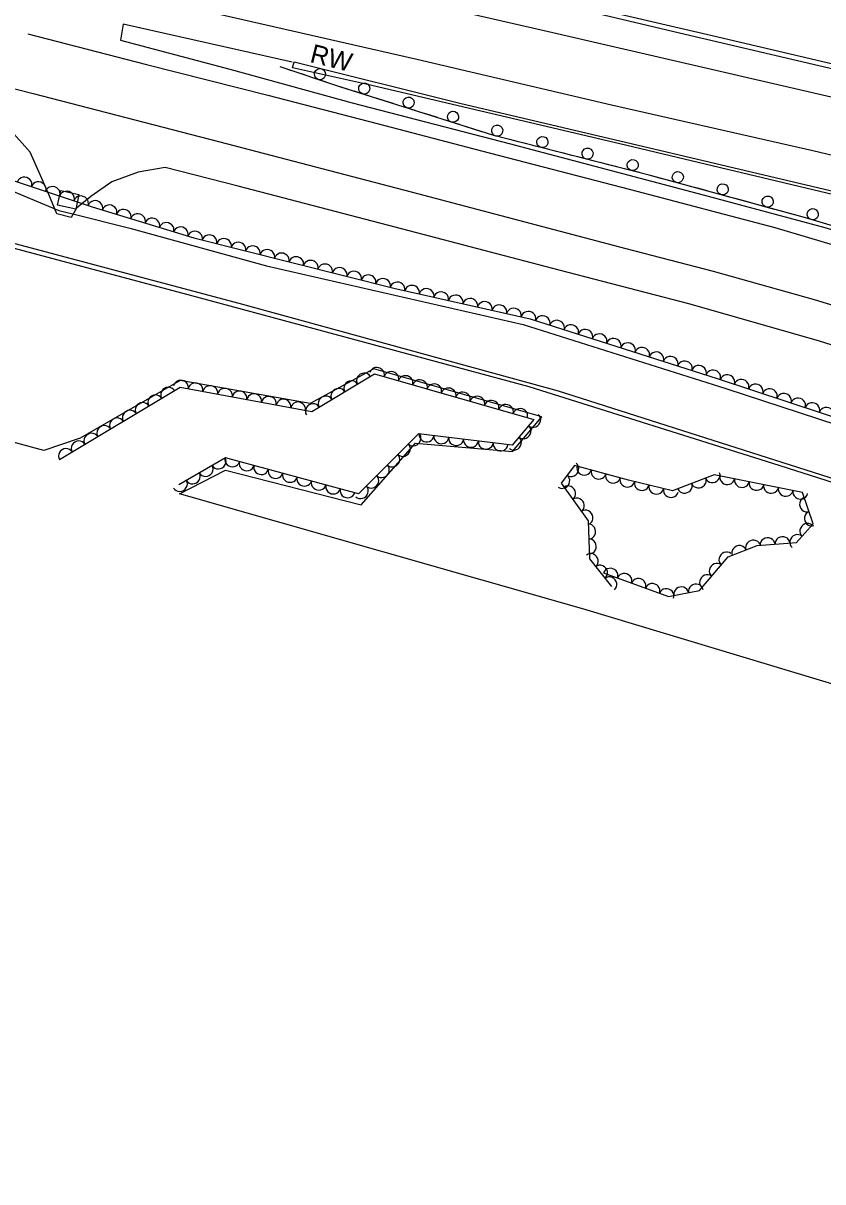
# Model space of a CAD drawing. Extents: x 1722896 to 1754269, y 648279 to 666297.
# Drawn here: x 1729718.6 to 1729933.1, y 652271.6 to 652582.6 of the extents above; entities that cross this region are included whole.
import ezdxf

# ---------------------------------------------------------------- set-up
doc = ezdxf.new("R2010")
doc.units = 0
for name, color, linetype in [('DESIGN - SCRATCH - User 1', 7, 'Continuous'), ('SURVEY - CENTERLINE - Preliminary', 7, 'Continuous'), ('SURVEY - CENTERLINE - Preliminary Text', 7, 'Continuous'), ('SURVEY - DRAINAGE - Natural Features', 7, 'Continuous'), ('SURVEY - VEGETATION - Features with Text', 7, 'Continuous')]:
    doc.layers.add(name, color=color, linetype=linetype)

msp = doc.modelspace()

# ---------------------------------------------------------------- linework, layer by layer
at = {"layer": 'DESIGN - SCRATCH - User 1'}
for points in [[(1730260.5, 652481.12), (1730200.23, 652500.38), (1730128.84, 652522.38), (1730050.34, 652543.58), (1729975.77, 652562.21), (1729903.48, 652579.22), (1729810.16, 652600.96), (1729713.26, 652623.18), (1729589.34, 652652.13), (1729504.2, 652671.83), (1729418.48, 652691.69), (1729323.79, 652714.91), (1729300.24, 652718.9), (1729241.89, 652732.44), (1729159, 652752.12), (1729085.49, 652769.36), (1729012.25, 652788.71), (1728967.13, 652802.09)], [(1729322.32, 652714.08), (1729353.29, 652706.05), (1729426.46, 652688.63), (1729487, 652674.52), (1729543.44, 652661.54), (1729603.31, 652647.77), (1729684.6, 652628.54), (1729746.94, 652614.26), (1729794.94, 652603.07), (1729852.02, 652590.16), (1729894.66, 652579.99), (1729944.99, 652568.14), (1729994.29, 652556.46), (1730046.83, 652543.24), (1730100.94, 652528.96), (1730138.19, 652518.06), (1730180.91, 652505.22), (1730226.29, 652490.48), (1730260.14, 652479.46), (1730260.49, 652479.32)], [(1730155.11, 652393.52), (1730144.08, 652408.45), (1730135.73, 652417.94), (1730125.19, 652429.69), (1730110.77, 652442.32), (1730100.58, 652450.92), (1730089.44, 652459.3), (1730075.54, 652468.54), (1730057.34, 652480.01), (1730038.85, 652489.84), (1730014.4, 652501.15), (1729990.88, 652510.38), (1729964.82, 652519.52), (1729928.18, 652530.42), (1729886.57, 652541.81), (1729844.85, 652552.44), (1729803.55, 652565.53), (1729787.6, 652570.85)], [(1729788.08, 652570.69), (1729787.6, 652570.85)], [(1730156.12, 652463.67), (1730115.8, 652483.07), (1730097.15, 652491.31), (1730076.44, 652500.16), (1730053.34, 652507.68), (1730031.02, 652513.43), (1730007.63, 652519.31), (1729966.83, 652529.17), (1729878.66, 652550.21), (1729811, 652566.11), (1729790.9, 652570.56), (1729791.32, 652572.2), (1729835.78, 652561.08), (1729891.23, 652548.04), (1729941.54, 652536.16), (1730001.06, 652522.18), (1730050.79, 652510.07), (1730075.99, 652501.68), (1730092.46, 652494.61), (1730110.48, 652486.56), (1730135.33, 652474.9), (1730169.02, 652458.81)], [(1729791.83, 652569.44), (1729789.6, 652570.18)], [(1729794.06, 652568.7), (1729791.83, 652569.44)], [(1729799.94, 652566.74), (1729795.57, 652568.19)], [(1729803.69, 652565.49), (1729803.55, 652565.53), (1729801.46, 652566.23)], [(1729805.93, 652564.78), (1729803.69, 652565.49)], [(1729811.84, 652562.91), (1729807.45, 652564.3)], [(1729815.6, 652561.71), (1729813.36, 652562.42)], [(1729817.84, 652561), (1729815.6, 652561.71)], [(1729823.75, 652559.13), (1729819.37, 652560.52)], [(1729827.52, 652557.94), (1729825.28, 652558.65)], [(1729829.76, 652557.23), (1729827.52, 652557.94)], [(1729835.67, 652555.35), (1729831.28, 652556.74)], [(1729839.43, 652554.16), (1729837.19, 652554.87)], [(1729841.67, 652553.45), (1729839.43, 652554.16)], [(1729847.63, 652551.73), (1729844.85, 652552.44), (1729843.2, 652552.97)], [(1729851.46, 652550.76), (1729849.18, 652551.34)], [(1729853.73, 652550.18), (1729851.46, 652550.76)], [(1729859.74, 652548.65), (1729855.29, 652549.78)], [(1729863.57, 652547.67), (1729861.29, 652548.25)], [(1729865.85, 652547.09), (1729863.57, 652547.67)], [(1729871.85, 652545.56), (1729867.4, 652546.69)], [(1729710.95, 652524.89), (1729776.44, 652507.44), (1729862.1, 652483.88), (1729945.16, 652457.43), (1730024.08, 652432.36), (1730042.84, 652412.15), (1730085.15, 652367.01), (1730150.27, 652287.4), (1730165.53, 652228.54), (1730168.51, 652212.11), (1730166.64, 652211.96), (1730163.75, 652229.34), (1730149.01, 652286.42), (1730085.22, 652364.8), (1730023.49, 652431.35), (1729919.69, 652464.42), (1729854.38, 652484.95), (1729763.84, 652509.44), (1729638.78, 652542.79)], [(1729875.68, 652544.58), (1729873.41, 652545.16)], [(1729877.96, 652544), (1729875.68, 652544.58)], [(1729883.97, 652542.47), (1729879.51, 652543.61)], [(1729887.79, 652541.47), (1729886.57, 652541.81), (1729885.52, 652542.08)], [(1729890.06, 652540.85), (1729887.79, 652541.47)], [(1729896.04, 652539.22), (1729891.6, 652540.43)], [(1729899.85, 652538.17), (1729897.58, 652538.79)], [(1729902.11, 652537.55), (1729899.85, 652538.17)], [(1729908.09, 652535.92), (1729903.66, 652537.13)], [(1729911.9, 652534.87), (1729909.64, 652535.49)], [(1729914.17, 652534.25), (1729911.9, 652534.87)], [(1729920.15, 652532.62), (1729915.71, 652533.83)], [(1729923.96, 652531.57), (1729921.69, 652532.19)], [(1729926.23, 652530.95), (1729923.96, 652531.57)], [(1729932.18, 652529.23), (1729928.18, 652530.42), (1729927.77, 652530.53)]]:
    msp.add_lwpolyline(points, dxfattribs=at)
for centre, start, end in [((1729798.25, 652568.88), 4.8301, 4.8203), ((1729810.12, 652565.02), 5.6735, 5.6637), ((1729822.03, 652561.25), 5.6735, 5.6637), ((1729833.95, 652557.47), 5.6735, 5.6637), ((1729845.79, 652553.75), 8.9598, 8.95), ((1729857.91, 652550.66), 8.9598, 8.95), ((1729870.02, 652547.57), 8.9598, 8.95), ((1729882.13, 652544.49), 8.9598, 8.95), ((1729894.24, 652541.26), 7.9532, 7.9434), ((1729906.29, 652537.96), 7.9532, 7.9434), ((1729918.35, 652534.66), 7.9532, 7.9434), ((1729930.42, 652531.31), 6.6967, 6.6869)]:
    msp.add_arc(centre, 1.5, start, end, dxfattribs=at)
at = {"layer": 'SURVEY - CENTERLINE - Preliminary'}
for points in [[(1729712.09, 652539.06), (1729728.16, 652532.32), (1729731.95, 652531.44), (1729747.26, 652527.61), (1729783.86, 652517.45), (1729852.77, 652501.75), (1729907.09, 652484.58), (1729976.73, 652461.75), (1729999.25, 652456.08), (1730035.09, 652437.32), (1730060.96, 652415.12), (1730099.34, 652379.07), (1730118.88, 652340.44), (1730135.26, 652329.44), (1730156.05, 652298.94), (1730163.28, 652265.89), (1730169.18, 652222.37), (1730169.88, 652205.25), (1730158.68, 652204.09), (1730146.64, 652237.53), (1730139.98, 652255.94), (1730101.32, 652254.25), (1730090.54, 652255.85)], [(1730090.54, 652255.85), (1730036, 652337.91), (1729994.57, 652387.51), (1729869.07, 652425.27), (1729760.53, 652456.24), (1729772.95, 652462.64), (1729809.33, 652453.29), (1729823.84, 652469.84), (1729849.89, 652467.63), (1729857.75, 652476.95), (1729812.74, 652489.8), (1729795.66, 652480.5), (1729760.73, 652486.71), (1729733.92, 652471.18), (1729724.15, 652467.9), (1729664.75, 652484.03)]]:
    msp.add_lwpolyline(points, dxfattribs=at)
at = {"layer": 'SURVEY - CENTERLINE - Preliminary Text'}
for points in [[(1728923.18, 652804.43), (1728976.92, 652786.42), (1729028.71, 652771.38), (1729089.83, 652756), (1729155.11, 652740.87), (1729217.1, 652726.75), (1729283.33, 652711.33), (1729334.81, 652699.48), (1729422.85, 652679.58), (1729666.73, 652624.57), (1729724.92, 652611.43), (1729788.41, 652596.68), (1729859.59, 652580.32), (1729938.86, 652561.99), (1730018.53, 652542.72), (1730091.86, 652523.7), (1730150.75, 652506.89), (1730199.99, 652491.57), (1730225.61, 652483.06), (1730258.51, 652471.91)], [(1730254.53, 652456.82), (1730250.06, 652458.51), (1730204.24, 652474.26), (1730164.72, 652486.48), (1730115.23, 652501.41), (1730072.65, 652513.09), (1730028.51, 652524.57), (1729982.18, 652535.95), (1729930.49, 652548.32), (1729876.45, 652560.54), (1729824.27, 652572.87), (1729762.63, 652586.89), (1729723.44, 652596.01)], [(1729719.86, 652579.69), (1729751.72, 652571.47), (1729784.3, 652563.22), (1729813.6, 652555.7), (1729841.56, 652548.32), (1729881.54, 652537.96), (1729920.24, 652527.74), (1729941.62, 652521.43), (1729961.73, 652515.05), (1729979.23, 652509.1), (1729996.52, 652502.56), (1730015.18, 652495.12), (1730032.84, 652486.79), (1730049.02, 652478.46), (1730064.28, 652469.66), (1730077.57, 652461.05), (1730090, 652452.61), (1730101.97, 652442.99), (1730111.3, 652435.11), (1730119.8, 652427.47), (1730129.82, 652417.18), (1730140.2, 652405.31), (1730149.97, 652393.07), (1730158.31, 652380.8)], [(1729790.8, 652572.08), (1729745.5, 652582.35), (1729744.78, 652578.02), (1729774.09, 652570.27), (1729806.92, 652561.19), (1729849.03, 652550.26), (1729901.03, 652536.52), (1729933.66, 652527.76), (1729955.3, 652521.19), (1729979.44, 652512.95), (1730000.65, 652504.83), (1730019.07, 652498.16), (1730034.01, 652491.12), (1730051.28, 652482.46), (1730066.45, 652473.59), (1730083.89, 652462.04), (1730098.93, 652450.95), (1730113.36, 652438.8), (1730127.25, 652425.77), (1730138.99, 652412.87), (1730152.63, 652395.91), (1730159.01, 652387.36)], [(1729663.92, 652578.37), (1729721.29, 652563.73), (1729773.42, 652550.21), (1729822.73, 652537.33), (1729880.29, 652522.14), (1729903.71, 652516.01), (1729930.83, 652508.44), (1729951.3, 652502.14), (1729966.17, 652497.23), (1729980.97, 652492.21), (1729997.88, 652485.6), (1730012.67, 652479.35), (1730029.07, 652471.55), (1730045.47, 652462.87), (1730059.15, 652454.78), (1730071.4, 652447.05), (1730081.28, 652440.12), (1730092.53, 652431.14), (1730103.75, 652421.21), (1730116.11, 652409.51), (1730129.11, 652394.72), (1730139.57, 652381.29), (1730149.03, 652366.61), (1730155.81, 652354.76)], [(1729964, 652487.19), (1729932.27, 652497.22), (1729897.53, 652507.17), (1729862.4, 652516.3), (1729818.45, 652527.81), (1729776.32, 652538.81), (1729756.73, 652543.88), (1729749.51, 652542.6), (1729742.42, 652539.98), (1729736.82, 652536.07), (1729732.98, 652532.9), (1729731.5, 652530.45), (1729727.63, 652531.42), (1729725.35, 652537.01), (1729720.47, 652547.99), (1729714.68, 652554.52)]]:
    msp.add_lwpolyline(points, dxfattribs=at)
at = {"layer": 'SURVEY - DRAINAGE - Natural Features'}
msp.add_line((1729730.74, 652535.15), (1729730.74, 652535.15), dxfattribs=at)
msp.add_lwpolyline([(1729727.87, 652533.73), (1729728.71, 652537.64), (1729733.6, 652536.58), (1729732.76, 652532.67), (1729727.87, 652533.73)], dxfattribs=at)
at = {"layer": 'SURVEY - VEGETATION - Features with Text'}
for points in [[(1729714.11, 652540.99), (1729737.14, 652533.33), (1729764.39, 652524.93), (1729818.06, 652511.42), (1729854.61, 652503.23), (1729904.79, 652487.26), (1729961.66, 652468.47), (1729996.53, 652459.02), (1730035.41, 652438.67), (1730102.51, 652379.73), (1730120.4, 652341.52), (1730136.4, 652330.56), (1730158.18, 652300.06), (1730169.43, 652249.19), (1730170.91, 652201.84), (1730165.15, 652167.2), (1730168.44, 652157.78), (1730155.04, 652104.77), (1730135.05, 652092.16), (1730123.31, 652106.61), (1730092.69, 652120.33)], [(1729728.34, 652465.46), (1729760.71, 652484.9), (1729796.04, 652478.36), (1729812.9, 652488.48), (1729855.64, 652476.2), (1729849.81, 652469.29), (1729824.65, 652472.35), (1729808.62, 652456.28), (1729772.87, 652465.89), (1729760.4, 652458.66)], [(1729874.31, 652435.07), (1729891.7, 652428.75), (1729900.05, 652430.33), (1729907.72, 652439.33), (1729915.48, 652442.36), (1729926.05, 652443.19), (1729930.58, 652448.23), (1729927.69, 652456.61), (1729904.02, 652461.35), (1729892.77, 652457.07), (1729881.02, 652459.89), (1729866.52, 652463.91), (1729862.94, 652459.17), (1729870.19, 652449.03), (1729870.58, 652438.78), (1729876.47, 652431.39)]]:
    msp.add_lwpolyline(points, dxfattribs=at)
for centre, major_axis in [((1729718.98, 652539.37), (1.9, -0.63)), ((1729722.78, 652538.11), (1.9, -0.63)), ((1729726.57, 652536.84), (1.9, -0.63)), ((1729730.37, 652535.58), (1.9, -0.63)), ((1729734.17, 652534.32), (1.9, -0.63)), ((1729737.97, 652533.08), (1.91, -0.59)), ((1729741.79, 652531.9), (1.91, -0.59)), ((1729745.61, 652530.72), (1.91, -0.59)), ((1729749.43, 652529.54), (1.91, -0.59)), ((1729753.26, 652528.36), (1.91, -0.59)), ((1729757.08, 652527.18), (1.91, -0.59)), ((1729760.9, 652526), (1.91, -0.59)), ((1729764.73, 652524.84), (1.94, -0.49)), ((1729768.61, 652523.87), (1.94, -0.49)), ((1729772.49, 652522.89), (1.94, -0.49)), ((1729776.37, 652521.92), (1.94, -0.49)), ((1729780.25, 652520.94), (1.94, -0.49)), ((1729784.12, 652519.96), (1.94, -0.49)), ((1729788, 652518.99), (1.94, -0.49)), ((1729791.88, 652518.01), (1.94, -0.49)), ((1729795.76, 652517.03), (1.94, -0.49)), ((1729799.64, 652516.06), (1.94, -0.49)), ((1729803.52, 652515.08), (1.94, -0.49)), ((1729807.4, 652514.11), (1.94, -0.49)), ((1729811.28, 652513.13), (1.94, -0.49)), ((1729815.16, 652512.15), (1.94, -0.49)), ((1729819.04, 652511.2), (1.95, -0.44)), ((1729822.95, 652510.33), (1.95, -0.44)), ((1729826.85, 652509.45), (1.95, -0.44)), ((1729830.75, 652508.58), (1.95, -0.44)), ((1729834.66, 652507.71), (1.95, -0.44)), ((1729838.56, 652506.83), (1.95, -0.44)), ((1729842.46, 652505.96), (1.95, -0.44)), ((1729846.37, 652505.08), (1.95, -0.44)), ((1729850.27, 652504.21), (1.95, -0.44)), ((1729854.17, 652503.33), (1.95, -0.44)), ((1729857.99, 652502.16), (1.91, -0.61)), ((1729861.81, 652500.94), (1.91, -0.61)), ((1729865.62, 652499.73), (1.91, -0.61)), ((1729869.43, 652498.52), (1.91, -0.61)), ((1729873.24, 652497.3), (1.91, -0.61)), ((1729877.05, 652496.09), (1.91, -0.61)), ((1729880.86, 652494.88), (1.91, -0.61)), ((1729884.67, 652493.66), (1.91, -0.61)), ((1729888.49, 652492.45), (1.91, -0.61)), ((1729892.3, 652491.24), (1.91, -0.61)), ((1729813.53, 652488.3), (1.92, -0.55)), ((1729896.11, 652490.02), (1.91, -0.61)), ((1729899.92, 652488.81), (1.91, -0.61)), ((1729903.73, 652487.6), (1.91, -0.61)), ((1729760.95, 652484.86), (1.97, -0.36)), ((1729806.6, 652484.7), (1.71, 1.03)), ((1729810.03, 652486.75), (1.71, 1.03)), ((1729817.37, 652487.2), (1.92, -0.55)), ((1729821.21, 652486.09), (1.92, -0.55)), ((1729825.06, 652484.99), (1.92, -0.55)), ((1729907.53, 652486.35), (1.9, -0.63)), ((1729911.33, 652485.1), (1.9, -0.63)), ((1729757.49, 652482.97), (1.71, 1.03)), ((1729764.88, 652484.13), (1.97, -0.36)), ((1729768.82, 652483.4), (1.97, -0.36)), ((1729772.75, 652482.67), (1.97, -0.36)), ((1729776.68, 652481.94), (1.97, -0.36)), ((1729780.61, 652481.22), (1.97, -0.36)), ((1729803.17, 652482.64), (1.71, 1.03)), ((1729828.9, 652483.88), (1.92, -0.55)), ((1729832.75, 652482.78), (1.92, -0.55)), ((1729836.59, 652481.67), (1.92, -0.55)), ((1729915.13, 652483.85), (1.9, -0.63)), ((1729918.93, 652482.59), (1.9, -0.63)), ((1729922.73, 652481.34), (1.9, -0.63)), ((1729750.63, 652478.85), (1.71, 1.03)), ((1729754.06, 652480.91), (1.71, 1.03)), ((1729784.55, 652480.49), (1.97, -0.36)), ((1729788.48, 652479.76), (1.97, -0.36)), ((1729792.41, 652479.03), (1.97, -0.36)), ((1729796.31, 652478.52), (1.71, 1.03)), ((1729799.74, 652480.58), (1.71, 1.03)), ((1729840.44, 652480.57), (1.92, -0.55)), ((1729844.28, 652479.46), (1.92, -0.55)), ((1729848.13, 652478.36), (1.92, -0.55)), ((1729926.52, 652480.08), (1.9, -0.63)), ((1729930.32, 652478.83), (1.9, -0.63)), ((1729747.2, 652476.79), (1.71, 1.03)), ((1729851.97, 652477.26), (1.92, -0.55)), ((1729855.52, 652476.06), (-1.29, -1.53)), ((1729934.12, 652477.57), (1.9, -0.63)), ((1729740.34, 652472.67), (1.71, 1.03)), ((1729743.77, 652474.73), (1.71, 1.03)), ((1729852.94, 652473.01), (-1.29, -1.53)), ((1729736.91, 652470.61), (1.71, 1.03)), ((1729823.38, 652471.08), (-1.41, -1.42)), ((1729826.84, 652472.08), (-1.99, 0.24)), ((1729830.81, 652471.6), (-1.99, 0.24)), ((1729834.78, 652471.12), (-1.99, 0.24)), ((1729838.75, 652470.64), (-1.99, 0.24)), ((1729850.36, 652469.95), (-1.29, -1.53)), ((1729730.06, 652466.49), (1.71, 1.03)), ((1729733.48, 652468.55), (1.71, 1.03)), ((1729820.56, 652468.25), (-1.41, -1.42)), ((1729842.72, 652470.15), (-1.99, 0.24)), ((1729846.69, 652469.67), (-1.99, 0.24)), ((1729771.08, 652464.85), (-1.73, -1)), ((1729774.73, 652465.39), (-1.93, 0.52)), ((1729778.59, 652464.36), (-1.93, 0.52)), ((1729817.73, 652465.42), (-1.41, -1.42)), ((1729764.16, 652460.84), (-1.73, -1)), ((1729767.62, 652462.84), (-1.73, -1)), ((1729782.46, 652463.32), (-1.93, 0.52)), ((1729786.32, 652462.28), (-1.93, 0.52)), ((1729790.18, 652461.24), (-1.93, 0.52)), ((1729814.91, 652462.58), (-1.41, -1.42)), ((1729865.74, 652462.87), (-1.21, -1.59)), ((1729869.12, 652463.19), (-1.93, 0.53)), ((1729872.98, 652462.12), (-1.93, 0.53)), ((1729876.83, 652461.05), (-1.93, 0.53)), ((1729903.58, 652461.18), (-1.87, -0.71)), ((1729760.7, 652458.83), (-1.73, -1)), ((1729794.04, 652460.2), (-1.93, 0.52)), ((1729797.91, 652459.16), (-1.93, 0.52)), ((1729801.77, 652458.12), (-1.93, 0.52)), ((1729812.08, 652459.75), (-1.41, -1.42)), ((1729863.32, 652459.68), (-1.21, -1.59)), ((1729864.89, 652456.44), (1.16, -1.63)), ((1729880.69, 652459.98), (-1.93, 0.53)), ((1729884.57, 652459.03), (-1.94, 0.47)), ((1729888.46, 652458.1), (-1.94, 0.47)), ((1729896.11, 652458.34), (-1.87, -0.71)), ((1729899.85, 652459.76), (-1.87, -0.71)), ((1729907.48, 652460.65), (-1.96, 0.39)), ((1729911.41, 652459.87), (-1.96, 0.39)), ((1729915.33, 652459.09), (-1.96, 0.39)), ((1729919.25, 652458.3), (-1.96, 0.39)), ((1729805.63, 652457.08), (-1.93, 0.52)), ((1729809.26, 652456.92), (-1.41, -1.42)), ((1729867.22, 652453.19), (1.16, -1.63)), ((1729892.35, 652457.17), (-1.94, 0.47)), ((1729923.17, 652457.52), (-1.96, 0.39)), ((1729927.1, 652456.73), (-1.96, 0.39)), ((1729928.79, 652453.4), (-0.65, 1.89)), ((1729869.54, 652449.93), (1.16, -1.63)), ((1729930.1, 652449.62), (-0.65, 1.89)), ((1729870.3, 652446.14), (0.08, -2)), ((1729928.89, 652446.35), (1.34, 1.49)), ((1729870.46, 652442.15), (0.08, -2)), ((1729914.41, 652441.94), (1.86, 0.73)), ((1729918.32, 652442.58), (1.99, 0.16)), ((1729922.31, 652442.89), (1.99, 0.16)), ((1729926.21, 652443.37), (1.34, 1.49)), ((1729870.98, 652438.29), (1.25, -1.56)), ((1729907.19, 652438.7), (1.3, 1.52)), ((1729910.68, 652440.48), (1.86, 0.73)), ((1729873.47, 652435.16), (1.25, -1.56)), ((1729904.59, 652435.66), (1.3, 1.52)), ((1729876.19, 652434.39), (1.88, -0.68)), ((1729875.96, 652432.03), (1.25, -1.56)), ((1729879.95, 652433.02), (1.88, -0.68)), ((1729883.71, 652431.65), (1.88, -0.68)), ((1729902, 652432.61), (1.3, 1.52)), ((1729887.47, 652430.29), (1.88, -0.68)), ((1729891.23, 652428.92), (1.88, -0.68)), ((1729895.14, 652429.4), (1.97, 0.37)), ((1729899.07, 652430.15), (1.97, 0.37))]:
    msp.add_ellipse(centre, major_axis=major_axis, ratio=0.940188, start_param=0, end_param=3.141593, dxfattribs=at)

# ---------------------------------------------------------------- texts
at = {"layer": 'DESIGN - SCRATCH - User 1'}
msp.add_text('RW', height=5, rotation=346.0204, dxfattribs=at).set_placement((1729795.31, 652572.19))

doc.saveas('drawing.dxf')
